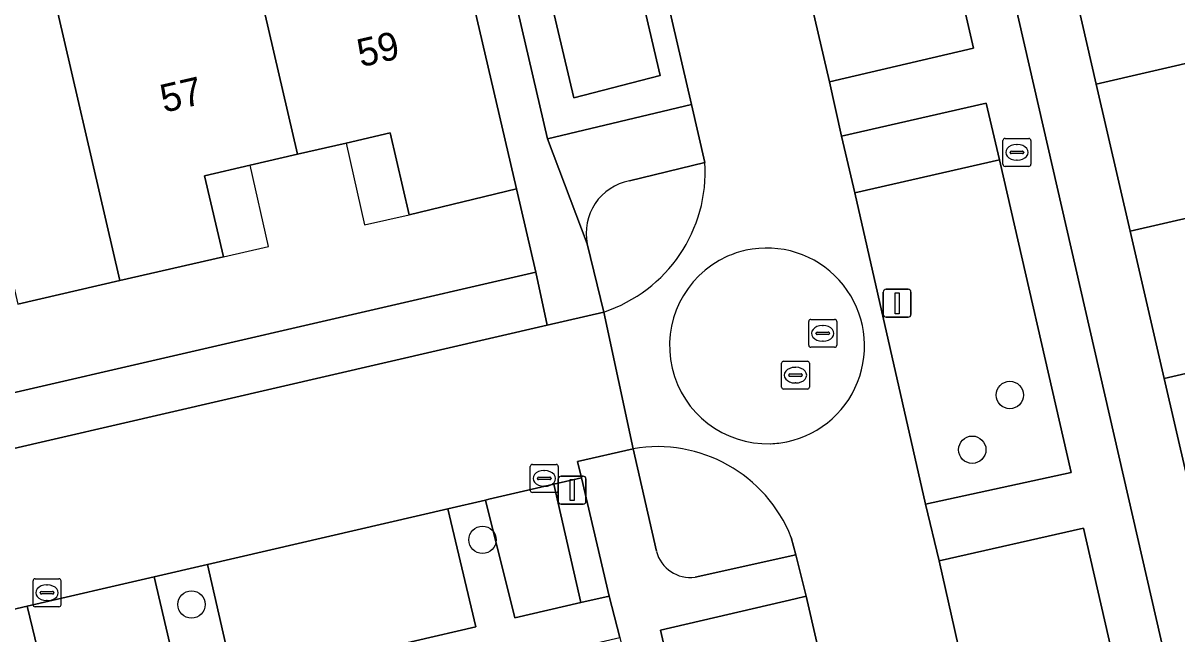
# Model space of a CAD drawing. Extents: x 156412 to 157779, y 382335 to 383768.
# Drawn here: x 156921.7 to 156962.98, y 382778.68 to 382800.53 of the extents above; entities that cross this region are included whole.
import ezdxf

# ---------------------------------------------------------------- set-up
doc = ezdxf.new("R2010")
doc.units = 0
for name, color, linetype in [('IMGEO_Berm_groen', 7, 'Continuous'), ('IMGEO_Boom', 7, 'Continuous'), ('IMGEO_Brandkraan', 7, 'Continuous'), ('IMGEO_Erf', 7, 'Continuous'), ('IMGEO_Greppel_droge_sloot', 7, 'Continuous'), ('IMGEO_Kolk', 7, 'Continuous'), ('IMGEO_Lichtmast', 7, 'Continuous'), ('IMGEO_Pand', 7, 'Continuous'), ('IMGEO_Pand_nummerreeks', 7, 'Continuous'), ('IMGEO_Pand_overbouw', 7, 'Continuous'), ('IMGEO_Parkeervlak_open', 7, 'Continuous'), ('IMGEO_Rijbaan_lokaal_gesloten', 7, 'Continuous'), ('IMGEO_Rijbaan_lokaal_open', 7, 'Continuous'), ('IMGEO_Rioolput', 7, 'Continuous'), ('IMGEO_Voetpad_open', 7, 'Continuous')]:
    doc.layers.add(name, color=color, linetype=linetype)

msp = doc.modelspace()

# ---------------------------------------------------------------- linework, layer by layer
at = {"layer": 'IMGEO_Berm_groen'}
for points in [[(156934.733, 382844.509), (156929.564, 382843.312), (156934.267, 382823.071), (156934.658, 382823.159), (156936.883, 382813.583), (156936.492, 382813.495), (156940.464, 382796.399), (156945.614, 382797.617)], [(156930.876, 382842.454), (156934.181, 382842.771), (156944.492, 382798.653), (156941.405, 382797.86)], [(156956.637, 382795.636), (156951.454, 382794.461), (156953.982, 382783.325), (156959.194, 382784.459)]]:
    msp.add_lwpolyline(points, close=True, dxfattribs=at)
for points in [[(156946.095, 382795.544), (156943.393, 382794.89)], [(156941.885, 382792.632), (156942.475, 382790.198)], [(156943.525, 382785.308), (156944.357, 382781.638)], [(156945.744, 382780.711), (156949.342, 382781.51), (156949.183, 382782.137)], [(156955.201, 382756.216), (156949.716, 382780.032), (156949.317, 382779.939), (156944.502, 382778.816), (156950.885, 382751.332), (156954.997, 382755.422)]]:
    msp.add_lwpolyline(points, dxfattribs=at)
for centre, radius, start, end in [((156940.814, 382795.222), 5.291, 288.2986, 3.4943), ((156943.75, 382793.019), 1.905, 100.7958, 191.7304), ((156944.398, 382780.232), 5.15, 21.7043, 99.7592), ((156945.578, 382781.964), 1.264, 194.9641, 277.5224)]:
    msp.add_arc(centre, radius, start, end, dxfattribs=at)
at = {"layer": 'IMGEO_Boom'}
for centre in [(156957.002, 382787.23), (156955.661, 382785.274), (156938.135, 382782.051), (156927.724, 382779.739)]:
    msp.add_circle(centre, 0.489, dxfattribs=at)
at = {"layer": 'IMGEO_Brandkraan'}
for p, q in [((156956.757, 382795.482), (156956.757, 382796.334)), ((156956.832, 382796.408), (156957.684, 382796.408)), ((156957.758, 382796.334), (156957.758, 382795.482)), ((156957.016, 382795.902), (156957.016, 382795.914)), ((156957.454, 382795.865), (156957.056, 382795.865)), ((156957.059, 382795.951), (156957.457, 382795.951)), ((156957.245, 382796.188), (156957.27, 382796.188)), ((156957.5, 382795.914), (156957.5, 382795.902)), ((156957.268, 382795.628), (156957.243, 382795.628)), ((156957.684, 382795.408), (156956.832, 382795.408))]:
    msp.add_line(p, q, dxfattribs=at)
for points in [[(156956.757, 382795.482), (156956.757, 382796.334)], [(156956.832, 382796.408), (156957.684, 382796.408)], [(156957.758, 382796.334), (156957.758, 382795.482)], [(156957.684, 382795.408), (156956.832, 382795.408)]]:
    msp.add_lwpolyline(points, dxfattribs=at)
for centre, radius, start, end in [((156956.834, 382796.332), 0.0765, 91.552, 178.448), ((156956.834, 382796.332), 0.0765, 91.552, 178.448), ((156957.682, 382796.332), 0.0765, 1.552, 88.448), ((156957.682, 382796.332), 0.0765, 1.552, 88.448), ((156957.056, 382795.911), 0.0403, 85.8775, 175.7526), ((156957.053, 382795.901), 0.0366, 178.938, 274.7102), ((156957.457, 382795.908), 0.043, 264.8664, 352.4533), ((156957.461, 382795.913), 0.0386, 1.7309, 96.639), ((156956.834, 382795.484), 0.0765, 181.552, 268.448), ((156956.834, 382795.484), 0.0765, 181.552, 268.448), ((156957.682, 382795.484), 0.0765, 271.552, 358.448), ((156957.682, 382795.484), 0.0765, 271.552, 358.448)]:
    msp.add_arc(centre, radius, start, end, dxfattribs=at)
for centre, major_axis, ratio, start_param, end_param in [((156957.244, 382795.908), (-0.387, 0.002), 0.722429, 4.712389, 7.853982), ((156957.269, 382795.908), (-0.39, 0.002), 0.717154, 1.570796, 4.712389)]:
    msp.add_ellipse(centre, major_axis=major_axis, ratio=ratio, start_param=start_param, end_param=end_param, dxfattribs=at)
at = {"layer": 'IMGEO_Erf'}
msp.add_lwpolyline([(157000, 382851.126), (156988.027, 382861.266), (156983.836, 382860.322), (156945.662, 382851.459), (156966.822, 382759.288), (156968.984, 382750), (156976.601, 382717.276), (157000, 382744.884), (157004.336, 382750), (157004.803, 382750.551), (157041.321, 382793.644), (157052.477, 382806.707), (157037.953, 382818.984), (157034.372, 382822.017), (157032.691, 382823.44)], close=True, dxfattribs=at)
for points in [[(156963.741, 382782.563), (156962.527, 382787.825), (156961.313, 382793.087), (156960.099, 382798.347), (156958.884, 382803.61)], [(156869.58, 382775.359), (156940.042, 382791.626), (156939.348, 382794.6), (156935.508, 382793.675), (156934.83, 382796.606), (156933.258, 382796.243), (156931.509, 382795.84), (156929.822, 382795.45), (156928.191, 382795.074), (156928.862, 382792.176), (156925.163, 382791.326), (156921.502, 382790.484)]]:
    msp.add_lwpolyline(points, dxfattribs=at)
at = {"layer": 'IMGEO_Greppel_droge_sloot'}
msp.add_lwpolyline([(156941.405, 382797.86), (156944.492, 382798.653), (156934.181, 382842.771), (156930.876, 382842.454)], close=True, dxfattribs=at)
at = {"layer": 'IMGEO_Kolk'}
for p, q in [((156939.92, 382784.745), (156940.772, 382784.745)), ((156939.845, 382783.819), (156939.845, 382784.671)), ((156940.147, 382784.288), (156940.545, 382784.288)), ((156940.333, 382784.525), (156940.358, 382784.525)), ((156940.846, 382784.671), (156940.846, 382783.819)), ((156940.104, 382784.239), (156940.104, 382784.251)), ((156940.542, 382784.202), (156940.144, 382784.202)), ((156940.356, 382783.965), (156940.331, 382783.965)), ((156940.588, 382784.251), (156940.588, 382784.239)), ((156940.772, 382783.745), (156939.92, 382783.745)), ((156922.051, 382779.729), (156922.051, 382780.581)), ((156922.126, 382780.655), (156922.978, 382780.655)), ((156923.052, 382780.581), (156923.052, 382779.729)), ((156922.31, 382780.149), (156922.31, 382780.161)), ((156922.353, 382780.198), (156922.751, 382780.198)), ((156922.539, 382780.435), (156922.564, 382780.435)), ((156922.794, 382780.161), (156922.794, 382780.149)), ((156922.748, 382780.112), (156922.35, 382780.112)), ((156922.562, 382779.875), (156922.537, 382779.875)), ((156922.978, 382779.655), (156922.126, 382779.655))]:
    msp.add_line(p, q, dxfattribs=at)
for points in [[(156939.92, 382784.745), (156940.772, 382784.745)], [(156939.845, 382783.819), (156939.845, 382784.671)], [(156940.846, 382784.671), (156940.846, 382783.819)], [(156940.772, 382783.745), (156939.92, 382783.745)], [(156922.051, 382779.729), (156922.051, 382780.581)], [(156922.126, 382780.655), (156922.978, 382780.655)], [(156923.052, 382780.581), (156923.052, 382779.729)], [(156922.978, 382779.655), (156922.126, 382779.655)]]:
    msp.add_lwpolyline(points, dxfattribs=at)
for centre, radius, start, end in [((156939.922, 382784.669), 0.0765, 91.552, 178.448), ((156939.922, 382784.669), 0.0765, 91.552, 178.448), ((156940.77, 382784.669), 0.0765, 1.552, 88.448), ((156940.77, 382784.669), 0.0765, 1.552, 88.448), ((156940.144, 382784.248), 0.0403, 85.8775, 175.7526), ((156940.549, 382784.25), 0.0386, 1.7309, 96.639), ((156940.141, 382784.238), 0.0366, 178.938, 274.7102), ((156940.545, 382784.245), 0.043, 264.8664, 352.4533), ((156939.922, 382783.821), 0.0765, 181.552, 268.448), ((156939.922, 382783.821), 0.0765, 181.552, 268.448), ((156940.77, 382783.821), 0.0765, 271.552, 358.448), ((156940.77, 382783.821), 0.0765, 271.552, 358.448), ((156922.128, 382780.579), 0.0765, 91.552, 178.448), ((156922.128, 382780.579), 0.0765, 91.552, 178.448), ((156922.976, 382780.579), 0.0765, 1.552, 88.448), ((156922.976, 382780.579), 0.0765, 1.552, 88.448), ((156922.35, 382780.158), 0.0403, 85.8775, 175.7526), ((156922.347, 382780.148), 0.0366, 178.938, 274.7102), ((156922.751, 382780.155), 0.043, 264.8664, 352.4533), ((156922.755, 382780.16), 0.0386, 1.7309, 96.639), ((156922.128, 382779.731), 0.0765, 181.552, 268.448), ((156922.128, 382779.731), 0.0765, 181.552, 268.448), ((156922.976, 382779.731), 0.0765, 271.552, 358.448), ((156922.976, 382779.731), 0.0765, 271.552, 358.448)]:
    msp.add_arc(centre, radius, start, end, dxfattribs=at)
for centre, major_axis, ratio, start_param, end_param in [((156940.332, 382784.245), (-0.387, 0.002), 0.722429, 4.712389, 7.853982), ((156940.357, 382784.245), (-0.39, 0.002), 0.717154, 1.570796, 4.712389), ((156922.538, 382780.155), (-0.387, 0.002), 0.722429, 4.712389, 7.853982), ((156922.563, 382780.155), (-0.39, 0.002), 0.717154, 1.570796, 4.712389)]:
    msp.add_ellipse(centre, major_axis=major_axis, ratio=ratio, start_param=start_param, end_param=end_param, dxfattribs=at)
at = {"layer": 'IMGEO_Lichtmast'}
for p, q in [((156952.477, 382790.113), (156952.477, 382790.913)), ((156952.477, 382790.913), (156952.477, 382790.113)), ((156952.577, 382791.013), (156953.367, 382791.013)), ((156953.367, 382791.013), (156952.577, 382791.013)), ((156953.467, 382790.913), (156953.467, 382790.113)), ((156953.467, 382790.113), (156953.467, 382790.913)), ((156953.367, 382790.013), (156952.577, 382790.013)), ((156952.577, 382790.013), (156953.367, 382790.013)), ((156940.948, 382784.327), (156941.738, 382784.327)), ((156941.738, 382784.327), (156940.948, 382784.327)), ((156940.848, 382783.427), (156940.848, 382784.227)), ((156940.848, 382784.227), (156940.848, 382783.427)), ((156941.838, 382784.227), (156941.838, 382783.427)), ((156941.838, 382783.427), (156941.838, 382784.227)), ((156941.738, 382783.327), (156940.948, 382783.327)), ((156940.948, 382783.327), (156941.738, 382783.327))]:
    msp.add_line(p, q, dxfattribs=at)
for points in [[(156952.897, 382790.888), (156953.047, 382790.888), (156953.047, 382790.138), (156952.897, 382790.138), (156952.897, 382790.888)], [(156941.268, 382784.202), (156941.418, 382784.202), (156941.418, 382783.452), (156941.268, 382783.452), (156941.268, 382784.202)]]:
    msp.add_lwpolyline(points, dxfattribs=at)
for centre, start, end in [((156952.577, 382790.913), 90, 180), ((156952.577, 382790.913), 90, 180), ((156953.367, 382790.913), 0, 90), ((156953.367, 382790.913), 360, 90), ((156952.577, 382790.113), 180, 270), ((156952.577, 382790.113), 180, 270), ((156953.367, 382790.113), 270, 0), ((156953.367, 382790.113), 270, 0), ((156940.948, 382784.227), 90, 180), ((156940.948, 382784.227), 90, 180), ((156941.738, 382784.227), 0, 90), ((156941.738, 382784.227), 360, 90), ((156940.948, 382783.427), 180, 270), ((156940.948, 382783.427), 180, 270), ((156941.738, 382783.427), 270, 0), ((156941.738, 382783.427), 270, 0)]:
    msp.add_arc(centre, 0.1, start, end, dxfattribs=at)
at = {"layer": 'IMGEO_Pand'}
for points in [[(156929.471, 382804.64), (156931.509, 382795.84), (156933.258, 382796.243), (156934.83, 382796.606), (156935.508, 382793.675), (156939.348, 382794.6), (156936.631, 382806.293)], [(156971.893, 382805.26), (156971.114, 382805.081), (156970.819, 382806.367), (156968.727, 382805.884), (156958.884, 382803.61), (156960.099, 382798.347), (156969.943, 382800.622), (156972.048, 382801.109), (156972.812, 382801.286)], [(156922.45, 382803.019), (156925.163, 382791.326), (156928.862, 382792.176), (156928.191, 382795.074), (156929.822, 382795.45), (156931.509, 382795.84), (156929.471, 382804.64)], [(156915.442, 382801.401), (156917.48, 382792.603), (156919.26, 382793.013), (156920.832, 382793.376), (156921.502, 382790.484), (156925.163, 382791.326), (156922.45, 382803.019)], [(156969.943, 382800.622), (156960.099, 382798.347), (156961.313, 382793.087), (156971.158, 382795.361), (156973.254, 382795.845), (156973.04, 382796.781), (156972.048, 382801.109)], [(156971.158, 382795.361), (156961.313, 382793.087), (156962.527, 382787.825), (156972.374, 382790.099)], [(156972.374, 382790.099), (156962.527, 382787.825), (156963.741, 382782.563), (156973.586, 382784.837), (156975.586, 382785.299), (156974.371, 382790.56)]]:
    msp.add_lwpolyline(points, close=True, dxfattribs=at)
at = {"layer": 'IMGEO_Pand_overbouw'}
for points in [[(156933.258, 382796.243), (156933.908, 382793.314), (156935.508, 382793.675), (156934.83, 382796.606)], [(156929.822, 382795.45), (156928.191, 382795.074), (156928.862, 382792.176), (156930.474, 382792.541)]]:
    msp.add_lwpolyline(points, close=True, dxfattribs=at)
at = {"layer": 'IMGEO_Parkeervlak_open'}
for points in [[(156955.113, 382802.231), (156949.947, 382801.041), (156950.555, 382798.433), (156955.71, 382799.642)], [(156956.157, 382797.673), (156950.986, 382796.491), (156951.454, 382794.461), (156956.637, 382795.636)], [(156940.692, 382784.038), (156938.358, 382783.498), (156938.242, 382783.471), (156939.297, 382779.256), (156941.652, 382779.802)], [(156936.895, 382783.159), (156928.298, 382781.17), (156929.263, 382776.929), (156937.902, 382778.932)], [(156955.6, 382776.314), (156960.785, 382777.468), (156959.645, 382782.464), (156954.474, 382781.296)], [(156926.387, 382780.728), (156921.847, 382779.678), (156922.864, 382775.444), (156927.376, 382776.491)]]:
    msp.add_lwpolyline(points, close=True, dxfattribs=at)
at = {"layer": 'IMGEO_Rijbaan_lokaal_gesloten'}
for points in [[(156934.272, 382846.434), (156934.733, 382844.509), (156945.614, 382797.617), (156946.095, 382795.544)], [(156963.935, 382740.063), (156962.765, 382745.165), (156961.982, 382748.855), (156961.69, 382749.896), (156961.666, 382750), (156960.531, 382755.016), (156959.891, 382757.756), (156958.182, 382765.148), (156957.841, 382766.591), (156957.271, 382769.094), (156957.069, 382769.94), (156955.879, 382775.053), (156955.6, 382776.314), (156954.474, 382781.296), (156953.982, 382783.325), (156951.454, 382794.461), (156950.986, 382796.491), (156950.555, 382798.433), (156949.947, 382801.041)], [(156920.558, 382779.38), (156921.847, 382779.678), (156926.387, 382780.728), (156928.298, 382781.17), (156936.895, 382783.159), (156938.242, 382783.471), (156938.358, 382783.498), (156940.692, 382784.038), (156941.679, 382784.266), (156941.538, 382784.847), (156943.525, 382785.308), (156942.475, 382790.198), (156940.449, 382789.73), (156830.11, 382764.227)], [(156942.475, 382790.198), (156943.525, 382785.308)], [(156949.183, 382782.137), (156949.342, 382781.51), (156949.716, 382780.032), (156955.201, 382756.216), (156956.633, 382750), (156958.351, 382742.538), (156963.556, 382719.941)]]:
    msp.add_lwpolyline(points, dxfattribs=at)
for centre, radius, start, end in [((156940.814, 382795.222), 5.291, 288.2986, 3.4943), ((156948.333, 382788.99), 3.503, 114.4735, 271.8433), ((156948.353, 382788.937), 3.56, 102.9215, 114.4061), ((156948.303, 382788.984), 3.503, 281.9614, 102.2944), ((156948.326, 382789.054), 3.567, 271.9336, 281.372), ((156944.398, 382780.232), 5.15, 21.7043, 99.7592)]:
    msp.add_arc(centre, radius, start, end, dxfattribs=at)
at = {"layer": 'IMGEO_Rijbaan_lokaal_open'}
for centre, radius, start, end in [((156948.333, 382788.99), 3.503, 114.4735, 271.8433), ((156948.353, 382788.937), 3.56, 102.9215, 114.4061), ((156948.303, 382788.984), 3.503, 281.9614, 102.2944), ((156948.326, 382789.054), 3.567, 271.9336, 281.372)]:
    msp.add_arc(centre, radius, start, end, dxfattribs=at)
at = {"layer": 'IMGEO_Rioolput'}
for p, q in [((156949.809, 382789.01), (156949.809, 382789.862)), ((156949.884, 382789.936), (156950.736, 382789.936)), ((156950.297, 382789.716), (156950.322, 382789.716)), ((156950.81, 382789.862), (156950.81, 382789.01)), ((156950.068, 382789.43), (156950.068, 382789.442)), ((156950.506, 382789.393), (156950.108, 382789.393)), ((156950.111, 382789.479), (156950.509, 382789.479)), ((156950.552, 382789.442), (156950.552, 382789.43)), ((156950.736, 382788.936), (156949.884, 382788.936)), ((156950.32, 382789.156), (156950.295, 382789.156)), ((156948.908, 382788.44), (156949.76, 382788.44)), ((156948.833, 382787.514), (156948.833, 382788.366)), ((156949.321, 382788.22), (156949.346, 382788.22)), ((156949.834, 382788.366), (156949.834, 382787.514)), ((156949.092, 382787.934), (156949.092, 382787.946)), ((156949.53, 382787.897), (156949.132, 382787.897)), ((156949.135, 382787.983), (156949.533, 382787.983)), ((156949.344, 382787.66), (156949.319, 382787.66)), ((156949.576, 382787.946), (156949.576, 382787.934)), ((156949.76, 382787.44), (156948.908, 382787.44))]:
    msp.add_line(p, q, dxfattribs=at)
for points in [[(156949.809, 382789.01), (156949.809, 382789.862)], [(156949.884, 382789.936), (156950.736, 382789.936)], [(156950.81, 382789.862), (156950.81, 382789.01)], [(156950.736, 382788.936), (156949.884, 382788.936)], [(156948.908, 382788.44), (156949.76, 382788.44)], [(156948.833, 382787.514), (156948.833, 382788.366)], [(156949.834, 382788.366), (156949.834, 382787.514)], [(156949.76, 382787.44), (156948.908, 382787.44)]]:
    msp.add_lwpolyline(points, dxfattribs=at)
for centre, radius, start, end in [((156949.886, 382789.86), 0.0765, 91.552, 178.448), ((156949.886, 382789.86), 0.0765, 91.552, 178.448), ((156950.734, 382789.86), 0.0765, 1.552, 88.448), ((156950.734, 382789.86), 0.0765, 1.552, 88.448), ((156950.108, 382789.439), 0.0403, 85.8775, 175.7526), ((156950.105, 382789.429), 0.0366, 178.938, 274.7102), ((156950.509, 382789.436), 0.043, 264.8664, 352.4533), ((156950.513, 382789.441), 0.0386, 1.7309, 96.639), ((156949.886, 382789.012), 0.0765, 181.552, 268.448), ((156949.886, 382789.012), 0.0765, 181.552, 268.448), ((156950.734, 382789.012), 0.0765, 271.552, 358.448), ((156950.734, 382789.012), 0.0765, 271.552, 358.448), ((156948.91, 382788.364), 0.0765, 91.552, 178.448), ((156948.91, 382788.364), 0.0765, 91.552, 178.448), ((156949.758, 382788.364), 0.0765, 1.552, 88.448), ((156949.758, 382788.364), 0.0765, 1.552, 88.448), ((156949.132, 382787.943), 0.0403, 85.8775, 175.7526), ((156949.129, 382787.933), 0.0366, 178.938, 274.7102), ((156949.533, 382787.94), 0.043, 264.8664, 352.4533), ((156949.537, 382787.945), 0.0386, 1.7309, 96.639), ((156948.91, 382787.516), 0.0765, 181.552, 268.448), ((156948.91, 382787.516), 0.0765, 181.552, 268.448), ((156949.758, 382787.516), 0.0765, 271.552, 358.448), ((156949.758, 382787.516), 0.0765, 271.552, 358.448)]:
    msp.add_arc(centre, radius, start, end, dxfattribs=at)
for centre, major_axis, ratio, start_param, end_param in [((156950.296, 382789.436), (-0.387, 0.002), 0.722429, 4.712389, 7.853982), ((156950.321, 382789.436), (-0.39, 0.002), 0.717154, 1.570796, 4.712389), ((156949.32, 382787.94), (-0.387, 0.002), 0.722429, 4.712389, 7.853982), ((156949.345, 382787.94), (-0.39, 0.002), 0.717154, 1.570796, 4.712389)]:
    msp.add_ellipse(centre, major_axis=major_axis, ratio=ratio, start_param=start_param, end_param=end_param, dxfattribs=at)
at = {"layer": 'IMGEO_Voetpad_open'}
for points in [[(156966.822, 382759.288), (156945.662, 382851.459)], [(156926.769, 382849.293), (156926.664, 382849.268), (156927.114, 382847.315), (156927.788, 382844.392), (156930.84, 382831.306), (156933.697, 382818.983), (156934.158, 382817.006), (156934.638, 382814.868), (156936.631, 382806.293), (156939.348, 382794.6), (156940.042, 382791.626), (156940.449, 382789.73), (156942.475, 382790.198), (156941.885, 382792.632), (156940.464, 382796.399), (156936.492, 382813.495), (156934.267, 382823.071), (156929.564, 382843.312), (156934.733, 382844.509), (156934.272, 382846.434)], [(156955.113, 382802.231), (156955.71, 382799.642), (156950.555, 382798.433), (156950.986, 382796.491), (156956.157, 382797.673), (156956.637, 382795.636), (156959.194, 382784.459), (156953.982, 382783.325), (156954.474, 382781.296), (156959.645, 382782.464), (156960.785, 382777.468), (156955.6, 382776.314), (156955.879, 382775.053), (156961.087, 382776.181), (156962.251, 382771.09), (156957.069, 382769.94), (156957.271, 382769.094), (156962.454, 382770.234), (156963.023, 382767.737), (156957.841, 382766.591), (156958.182, 382765.148), (156963.341, 382766.312)], [(156945.614, 382797.617), (156940.464, 382796.399), (156941.885, 382792.632)], [(156943.393, 382794.89), (156946.095, 382795.544), (156945.614, 382797.617)], [(156944.357, 382781.638), (156943.525, 382785.308), (156941.538, 382784.847), (156941.679, 382784.266), (156942.671, 382780.038), (156943.044, 382778.552), (156944.322, 382773.001), (156948.732, 382754.094), (156949.496, 382750.719), (156949.815, 382749.383), (156950.885, 382751.332), (156944.502, 382778.816)], [(156872.472, 382762.194), (156943.044, 382778.552), (156942.671, 382780.038), (156941.652, 382779.802), (156939.297, 382779.256), (156938.242, 382783.471), (156936.895, 382783.159), (156937.902, 382778.932), (156929.263, 382776.929), (156928.298, 382781.17), (156926.387, 382780.728), (156927.376, 382776.491), (156922.864, 382775.444), (156921.847, 382779.678), (156920.558, 382779.38)], [(156944.502, 382778.816), (156949.317, 382779.939), (156949.716, 382780.032), (156949.342, 382781.51), (156945.744, 382780.711)]]:
    msp.add_lwpolyline(points, dxfattribs=at)
for points in [[(156830.11, 382764.227), (156940.449, 382789.73), (156940.042, 382791.626), (156869.58, 382775.359), (156866.975, 382774.768), (156865.597, 382774.441), (156795.182, 382758.201), (156793.73, 382757.867), (156791.208, 382757.283), (156759.674, 382750), (156720.792, 382741.02), (156721.265, 382739.07)], [(156941.679, 382784.266), (156940.692, 382784.038), (156941.652, 382779.802), (156942.671, 382780.038)]]:
    msp.add_lwpolyline(points, close=True, dxfattribs=at)
for centre, radius, start, end in [((156943.75, 382793.019), 1.905, 100.7958, 191.7304), ((156945.578, 382781.964), 1.264, 194.9641, 277.5224)]:
    msp.add_arc(centre, radius, start, end, dxfattribs=at)

# ---------------------------------------------------------------- texts
at = {"layer": 'IMGEO_Pand_nummerreeks'}
for s, p in [('59', (156933.781, 382798.95)), ('57', (156926.735, 382797.324))]:
    msp.add_text(s, height=1, rotation=12.9937, dxfattribs=at).set_placement(p)

doc.saveas('drawing.dxf')
